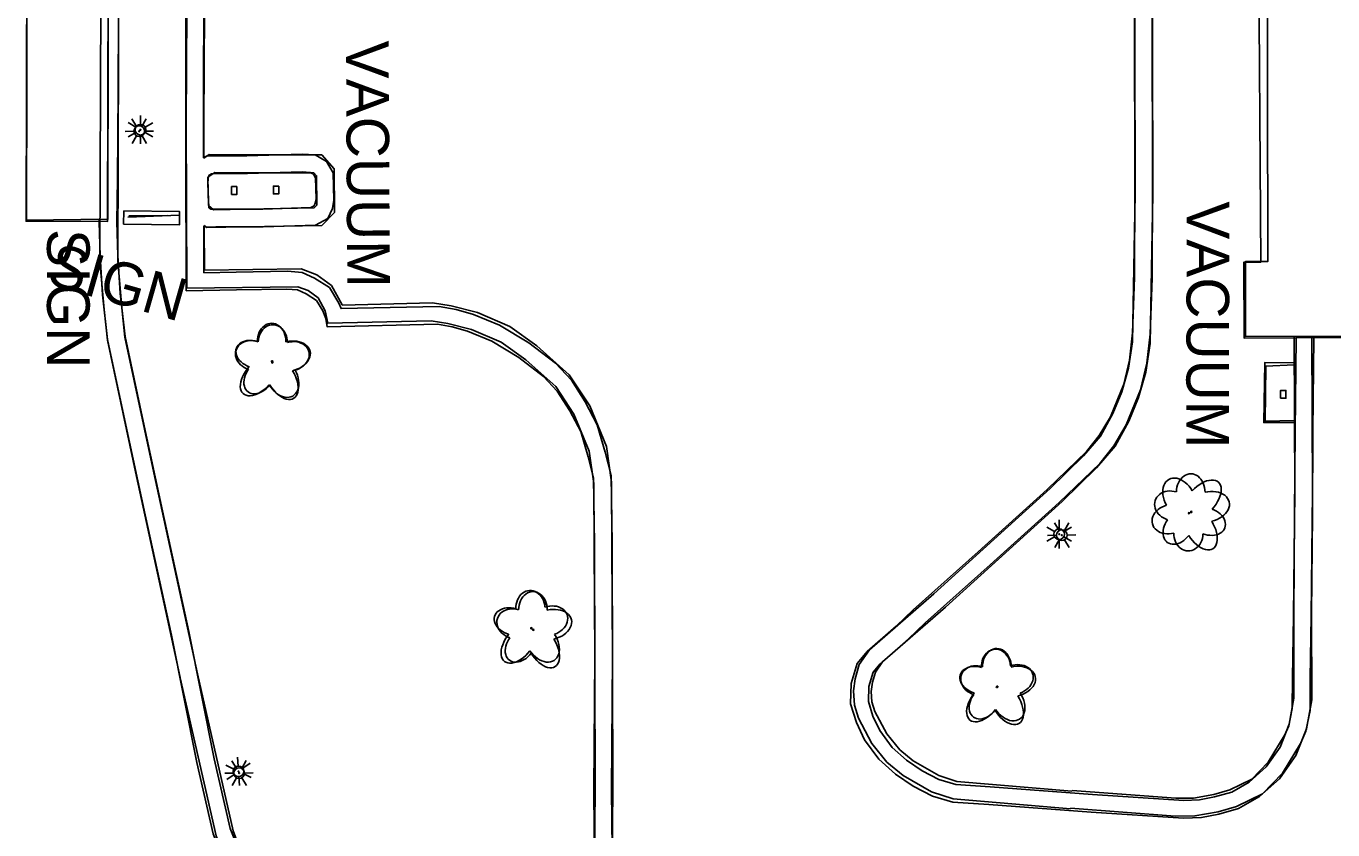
# Model space of a CAD drawing. Extents: x 588843 to 2552415, y 180129 to 269402.
# Drawn here: x 594400.3 to 594584.3, y 184654.1 to 184767.3 of the extents above; entities that cross this region are included whole.
import ezdxf

# ---------------------------------------------------------------- set-up
doc = ezdxf.new("R2010")
doc.units = 0
for name, color, linetype in [('Default', 7, 'Continuous'), ('E_AREA', 7, 'Continuous'), ('E_BLD', 7, 'Continuous'), ('E_BLD_Dash', 7, 'Continuous'), ('E_BLD_HvyDash', 7, 'Continuous'), ('E_BLD_Text', 7, 'Continuous'), ('E_BLD_Vacuum', 7, 'Continuous'), ('E_DWY', 7, 'Continuous'), ('E_LAND_Vegetation', 7, 'Continuous'), ('E_LTG', 7, 'Continuous'), ('E_PATH_Sidewalk', 7, 'Continuous'), ('E_SGN', 7, 'Continuous'), ('E_SGN_Text', 7, 'Continuous')]:
    doc.layers.add(name, color=color, linetype=linetype)

# ---------------------------------------------------------------- blocks, each defined once
blk = doc.blocks.new('SIGN')
at = {"layer": 'Default'}
blk.add_text('SIGN', height=12, dxfattribs=at).set_placement((-18.55, -6))
blk = doc.blocks.new('LPOL')
at = {"layer": 'Default'}
for p, q in [((-4, 0), (-1.5, 0)), ((-0.75, 1.3), (-2, 3.46)), ((0.75, 1.3), (2, 3.46)), ((1.5, 0), (4, 0)), ((-2, -3.46), (-0.75, -1.3)), ((2, -3.46), (0.75, -1.3))]:
    blk.add_line(p, q, dxfattribs=at)
for radius in [1.5, 1.5, 1.5, 0.125]:
    blk.add_circle((0, 0), radius, dxfattribs=at)
blk = doc.blocks.new('DTRE')
at = {"layer": 'Default'}
blk.add_circle((-0.18, 0), 0.183, dxfattribs=at)
for centre, major_axis, ratio in [((-1.87, 5.32), (1.36, -4.98), 0.782863), ((4.06, 2.74), (-5.27, -2.93), 0.691916), ((-5.87, 0.15), (4.93, -0.12), 0.832022), ((3.54, -3.71), (-5.01, 4.58), 0.560249), ((-2.49, -5.24), (1.8, 4.86), 0.716896)]:
    blk.add_ellipse(centre, major_axis=major_axis, ratio=ratio, start_param=1.570796, end_param=4.712389, dxfattribs=at)
blk = doc.blocks.new('VACO')
at = {"layer": 'E_BLD_Vacuum'}
blk.add_lwpolyline([(0, 1.5), (0, 0), (2.2, 0), (2.2, 1.5), (0, 1.5)], close=True, dxfattribs=at)
blk = doc.blocks.new('VAC')
at = {"layer": 'E_BLD_Text'}
blk.add_text('VACUUM', height=12, dxfattribs=at).set_placement((-33.33, -6))
blk = doc.blocks.new('LPOL_4')
at = {"layer": 'E_LTG'}
for p, q in [((-13.1, 0), (-4.9, 0)), ((-2.5, 4.3), (-6.6, 11.4)), ((2.5, 4.3), (6.6, 11.4)), ((4.9, 0), (13.1, 0)), ((-6.6, -11.4), (-2.5, -4.3)), ((6.6, -11.4), (2.5, -4.3))]:
    blk.add_line(p, q, dxfattribs=at)
for radius in [4.92, 4.92, 4.92, 0.41]:
    blk.add_circle((0, 0), radius, dxfattribs=at)
blk = doc.blocks.new('DTRE_4')
at = {"layer": 'E_LAND_Vegetation'}
blk.add_circle((-0.6, 0), 0.601, dxfattribs=at)
for centre, major_axis, ratio in [((-6.1, 17.5), (4.5, -16.3), 0.782863), ((13.3, 9), (-17.3, -9.6), 0.691916), ((-19.3, 0.5), (16.2, -0.4), 0.832022), ((11.6, -12.2), (-16.4, 15), 0.560249), ((-8.2, -17.2), (5.9, 15.9), 0.716896)]:
    blk.add_ellipse(centre, major_axis=major_axis, ratio=ratio, start_param=1.570796, end_param=4.712389, dxfattribs=at)
blk = doc.blocks.new('SIGN_3')
at = {"layer": 'E_SGN'}
blk.add_text('SIGN', height=39.37, dxfattribs=at).set_placement((-56.1, -19.7))

msp = doc.modelspace()

# ---------------------------------------------------------------- linework, layer by layer
at = {"layer": 'E_AREA'}
msp.add_lwpolyline([(594414.04, 184741.25), (594421.91, 184741.15), (594421.89, 184739.31), (594414.02, 184739.41)], close=True, dxfattribs=at)
msp.add_lwpolyline([(594579.05, 184711.46), (594574.62, 184711.46), (594574.77, 184719.92), (594579.13, 184719.86)], dxfattribs=at)
at = {"layer": 'E_BLD'}
msp.add_lwpolyline([(594608.14, 184723.58), (594571.85, 184723.33), (594571.78, 184734.03), (594574.21, 184734.05), (594573.89, 184781.74), (594571.61, 184781.72), (594571.54, 184792.23), (594601.99, 184792.44)], dxfattribs=at)
msp.add_lwpolyline([(594571.85, 184792.25), (594623.79, 184792.33), (594623.8, 184781.84), (594620.3, 184781.83), (594620.37, 184735.63), (594623.84, 184735.63), (594623.86, 184723.66), (594572.06, 184723.57), (594572.05, 184734.14), (594575.19, 184734.15), (594575.11, 184783.48), (594571.86, 184783.48)], close=True, dxfattribs=at)
at = {"layer": 'E_BLD_Dash'}
msp.add_lwpolyline([(594400.82, 184942.87), (594400.29, 184739.8), (594411.76, 184739.77), (594412.3, 184942.83)], close=True, dxfattribs=at)
at = {"layer": 'E_BLD_HvyDash'}
msp.add_lwpolyline([(594412.17, 184942.93), (594411.81, 184740.07), (594400.36, 184739.94), (594400.8, 184943.06), (594412.17, 184942.93)], close=True, dxfattribs=at)
at = {"layer": 'E_DWY'}
for points in [[(594421.96, 184675.59), (594415.82, 184703.87), (594411.73, 184723.08), (594411.26, 184727.36), (594410.68, 184734.11), (594410.96, 184807.45), (594410.92, 184870.64), (594411.16, 184901.91), (594411.17, 184939.88)], [(594424.41, 184676.12), (594418.27, 184704.4), (594414.2, 184723.48), (594413.75, 184727.6), (594413.18, 184734.21), (594413.46, 184807.45), (594413.42, 184870.63), (594413.66, 184901.89), (594413.67, 184939.88)], [(594447.77, 184915.17), (594448.18, 184897.65), (594448.19, 184895.9), (594447.53, 184894.66), (594446.24, 184893.39), (594445.15, 184892.78), (594441.01, 184892.63), (594423.19, 184892.62), (594423.1, 184870.83), (594423.02, 184855.19), (594423.02, 184838.7), (594422.95, 184807.7), (594422.8, 184779.99), (594422.79, 184749.18), (594422.83, 184730.02), (594429.93, 184730.14)], [(594450.27, 184915.23), (594450.68, 184897.69), (594450.7, 184895.29), (594449.56, 184893.15), (594447.76, 184891.37), (594445.84, 184890.3), (594441.06, 184890.13), (594425.68, 184890.12), (594425.6, 184870.82), (594425.52, 184855.18), (594425.52, 184838.7), (594425.45, 184807.69), (594425.3, 184779.99), (594425.29, 184749.18), (594425.29, 184748.72)], [(594425.33, 184748.66), (594425.31, 184753.72), (594425.45, 184777.31), (594425.48, 184799.41), (594425.47, 184820.54), (594425.6, 184851.34), (594425.7, 184865.36), (594425.84, 184889.86), (594440.33, 184889.96), (594445.07, 184890.02), (594447.12, 184890.68), (594448.91, 184892.09), (594450.28, 184894.21), (594450.81, 184896.05), (594450.4, 184915.27)], [(594413.61, 184904.03), (594413.83, 184876.2), (594413.68, 184831.02), (594413.36, 184779.01), (594413.27, 184758.12), (594413.16, 184745.67)], [(594480.38, 184678.45), (594480.29, 184693.97), (594480.25, 184702.88), (594479.6, 184707.44), (594477.45, 184712.65), (594474.89, 184716.54), (594470.69, 184720.3), (594467.18, 184722.78), (594463.03, 184724.57), (594459.67, 184725.43), (594457.35, 184725.79), (594442.77, 184725.45), (594442.43, 184727.18), (594441.4, 184729.04), (594440.03, 184730.04), (594438.57, 184730.59), (594422.92, 184730.39), (594422.81, 184753.72), (594422.95, 184777.32), (594422.98, 184799.41), (594422.97, 184820.54), (594423.1, 184851.35), (594423.2, 184865.37)], [(594544.47, 184702.12), (594549.24, 184706.8), (594551.61, 184709.57), (594553.35, 184712.76), (594554.6, 184715.8), (594555.55, 184719.12), (594556.13, 184722.81), (594556.5, 184743.59), (594556.45, 184764.47), (594556.3, 184797.59), (594556.33, 184817.04)], [(594546.22, 184700.34), (594551.06, 184705.1), (594553.67, 184708.14), (594555.61, 184711.68), (594556.96, 184714.98), (594557.99, 184718.57), (594558.63, 184722.59), (594559, 184743.58), (594558.95, 184764.48), (594558.8, 184797.59), (594558.83, 184817.04)], [(594556.38, 184768.7), (594556.43, 184744.56), (594556.38, 184731.89), (594556.13, 184724.08), (594555.69, 184720.25), (594554.88, 184716.86), (594553.01, 184712.28), (594551.41, 184709.63), (594549.65, 184707.39), (594544.11, 184702.04), (594534.39, 184693.28), (594525.23, 184685.1), (594522.85, 184682.83)], [(594558.88, 184768.7), (594558.93, 184744.56), (594558.88, 184731.84), (594558.62, 184723.89), (594558.15, 184719.81), (594557.27, 184716.09), (594555.25, 184711.16), (594553.47, 184708.2), (594551.51, 184705.71), (594545.81, 184700.21), (594536.06, 184691.42), (594526.93, 184683.26), (594524.57, 184681.02)], [(594425.29, 184748.72), (594425.71, 184748.95), (594428.09, 184749), (594431.39, 184749)], [(594425.33, 184748.66), (594426.05, 184749.18), (594430.53, 184749.13)], [(594430.53, 184749.13), (594441.92, 184749.14), (594443.68, 184747.16), (594443.72, 184741.05), (594441.92, 184739.2), (594425.72, 184738.9), (594425.38, 184739.21)], [(594431.39, 184749), (594439.19, 184749.23), (594441.02, 184749.14), (594442.61, 184748.22), (594443.51, 184746.61), (594443.62, 184742.75), (594443.43, 184741.59), (594442.76, 184740.19), (594441.05, 184739.24), (594433.7, 184738.99)], [(594433.61, 184741.49), (594426.99, 184741.49), (594426.31, 184741.49), (594426.03, 184741.7), (594425.87, 184745.13), (594425.92, 184745.79), (594425.99, 184746.04), (594426.06, 184746.29), (594426.38, 184746.47), (594428.15, 184746.5), (594431.47, 184746.5)], [(594430.51, 184746.63), (594440.81, 184746.62), (594441.19, 184746.2), (594441.21, 184742.06), (594440.85, 184741.68), (594426.66, 184741.42), (594425.97, 184742.03), (594425.89, 184745.98), (594426.85, 184746.67), (594430.51, 184746.63)], [(594431.46, 184746.5), (594439.16, 184746.73), (594440.3, 184746.67), (594440.76, 184746.41), (594441.03, 184745.92), (594441.12, 184742.93), (594441.02, 184742.35), (594440.85, 184741.99), (594440.37, 184741.72), (594433.61, 184741.49)], [(594413.16, 184745.76), (594413.06, 184739.72), (594413.22, 184735), (594413.55, 184729.65), (594414.24, 184723.57), (594416.79, 184711.65), (594419.51, 184699.02)], [(594410.57, 184740.06), (594410.56, 184739.73), (594410.72, 184734.88), (594411.06, 184729.43), (594411.77, 184723.16), (594414.34, 184711.12), (594417.07, 184698.49)], [(594433.61, 184738.99), (594427, 184738.99), (594425.47, 184738.97), (594425.31, 184739.1)], [(594425.31, 184739.1), (594425.33, 184732.56), (594429.89, 184732.64)], [(594482.88, 184678.47), (594482.79, 184693.99), (594482.75, 184703.06), (594482.03, 184708.1), (594479.67, 184713.83), (594476.79, 184718.19), (594472.24, 184722.26), (594468.4, 184724.97), (594463.84, 184726.94), (594460.17, 184727.88), (594457.52, 184728.3), (594444.82, 184728), (594444.81, 184728.05), (594443.31, 184730.74), (594441.24, 184732.25), (594439.02, 184733.09), (594425.41, 184732.92), (594425.38, 184739.21)], [(594429.89, 184732.64), (594437.11, 184732.76), (594439.18, 184732.59), (594440.91, 184731.79), (594443.01, 184730.46), (594444.33, 184728.29), (594444.65, 184727.5), (594458.45, 184727.82), (594460.86, 184727.37), (594463.28, 184726.67), (594466.98, 184725.17), (594471.11, 184722.67), (594474.83, 184719.84), (594477.08, 184717.42), (594479.04, 184714.38), (594480.73, 184711.16), (594481.84, 184707.32), (594482.71, 184704), (594482.83, 184694.45)], [(594429.93, 184730.14), (594437.03, 184730.25), (594438.53, 184730.13), (594439.71, 184729.59), (594441.18, 184728.66), (594442.09, 184727.17), (594442.51, 184726.13), (594442.68, 184724.95), (594458.25, 184725.31), (594460.29, 184724.93), (594462.46, 184724.31), (594465.86, 184722.93), (594469.7, 184720.6), (594473.14, 184717.97), (594475.1, 184715.88), (594476.87, 184713.12), (594478.4, 184710.22), (594479.43, 184706.65), (594480.21, 184703.67), (594480.33, 184694.42)], [(594578.89, 184723.58), (594578.97, 184701.72), (594578.79, 184684.26), (594578.64, 184675.5), (594578.63, 184671.2), (594578.15, 184668.78), (594577.55, 184667.41)], [(594578.85, 184684.64), (594578.96, 184698.46), (594579.04, 184710.32), (594579.16, 184723.38)], [(594581.39, 184723.59), (594581.47, 184701.71), (594581.29, 184684.23), (594581.14, 184675.48), (594581.13, 184670.95), (594580.54, 184668.02), (594579.84, 184666.41)], [(594581.35, 184684.62), (594581.46, 184698.44), (594581.54, 184710.3), (594581.66, 184723.4)], [(594547.38, 184657.11), (594530.87, 184658.5), (594527.83, 184659.5), (594523.81, 184661.79), (594521.54, 184663.66), (594519.42, 184666.3), (594517.54, 184669.84), (594516.95, 184671.7), (594516.82, 184673.71), (594517.04, 184675.42), (594517.61, 184677.43), (594519.06, 184679.47), (594528.13, 184687.36), (594544.54, 184702.19)], [(594423.21, 184682.07), (594419.51, 184699.02)], [(594547.59, 184659.61), (594531.37, 184660.97), (594528.84, 184661.8), (594525.23, 184663.85), (594523.33, 184665.42), (594521.52, 184667.68), (594519.85, 184670.82), (594519.42, 184672.17), (594519.33, 184673.63), (594519.49, 184674.92), (594519.9, 184676.33), (594520.93, 184677.78), (594529.79, 184685.48), (594546.22, 184700.34)], [(594420.77, 184681.55), (594417.07, 184698.49)], [(594482.83, 184694.42), (594482.92, 184659.67), (594482.71, 184636.24), (594482.31, 184632.89), (594481.78, 184630.62), (594480.58, 184627.84), (594478.42, 184625.82), (594475.9, 184623.95), (594473.46, 184623.13), (594469.07, 184622.62), (594458.61, 184624.11), (594452.88, 184625.43), (594448.95, 184627.22), (594443.75, 184630.02), (594437.8, 184635.22), (594433.19, 184640.96), (594429.19, 184647.4), (594427.04, 184653.28), (594421.97, 184675.56)], [(594480.33, 184694.42), (594480.42, 184659.68), (594480.21, 184636.4), (594479.84, 184633.33), (594479.39, 184631.41), (594478.49, 184629.31), (594476.81, 184627.74), (594474.73, 184626.19), (594472.92, 184625.58), (594469.1, 184625.14), (594459.07, 184626.57), (594453.69, 184627.81), (594450.06, 184629.46), (594445.18, 184632.08), (594439.62, 184636.95), (594435.24, 184642.4), (594431.45, 184648.5), (594429.44, 184654), (594424.41, 184676.12)], [(594581.35, 184684.62), (594581.36, 184672.44), (594580.61, 184668.34), (594579.11, 184664.59), (594576.83, 184661.34), (594574.03, 184658.82), (594571.07, 184657.14), (594568.27, 184656.37), (594565.83, 184655.86), (594563.3, 184655.79), (594550.31, 184656.63), (594535.89, 184657.72), (594530.81, 184658.06), (594527.93, 184658.87), (594525.21, 184660.28), (594522.72, 184661.99), (594520.41, 184664.07), (594518.39, 184666.83), (594517.23, 184669.24), (594516.42, 184671.87), (594516.48, 184674.74), (594517.36, 184677.54), (594518.77, 184679.23), (594522.85, 184682.83)], [(594578.85, 184684.64), (594578.86, 184672.67), (594578.19, 184669.03), (594576.9, 184665.79), (594574.95, 184663.01), (594572.56, 184660.86), (594570.11, 184659.47), (594567.68, 184658.8), (594565.54, 184658.35), (594563.34, 184658.29), (594550.49, 184659.13), (594536.06, 184660.22), (594531.23, 184660.54), (594528.85, 184661.21), (594526.5, 184662.43), (594524.27, 184663.96), (594522.28, 184665.75), (594520.54, 184668.12), (594519.57, 184670.16), (594518.93, 184672.22), (594518.98, 184674.33), (594519.6, 184676.32), (594520.58, 184677.5), (594524.57, 184681.02)], [(594480.38, 184678.45), (594480.24, 184659.73), (594480.41, 184643.07), (594480.16, 184633.74), (594479.44, 184630.73), (594477.86, 184628.48), (594475.46, 184626.59), (594473.53, 184625.67), (594471.03, 184625.21), (594468.6, 184625.2), (594462.25, 184625.86), (594457.94, 184626.57), (594453.83, 184627.78), (594449.72, 184629.28), (594446.03, 184631.41), (594442.52, 184633.96), (594439.84, 184636.43), (594436.51, 184640.28), (594433.07, 184645.31), (594430.94, 184649.51), (594429.04, 184654.33), (594426.75, 184664.14), (594423.21, 184682.07)], [(594482.88, 184678.47), (594482.74, 184659.75), (594482.91, 184643.05), (594482.66, 184633.41), (594481.76, 184629.69), (594479.69, 184626.74), (594476.79, 184624.45), (594474.31, 184623.27), (594471.26, 184622.72), (594468.48, 184622.7), (594461.92, 184623.38), (594457.38, 184624.13), (594453.05, 184625.41), (594448.66, 184627.01), (594444.67, 184629.31), (594440.93, 184632.02), (594438.05, 184634.69), (594434.53, 184638.75), (594430.91, 184644.03), (594428.65, 184648.48), (594426.64, 184653.58), (594424.31, 184663.61), (594420.77, 184681.55)], [(594577.63, 184667.59), (594575.25, 184663.67), (594572.92, 184661.26), (594569.84, 184659.79), (594567.59, 184659.1), (594564.69, 184658.6), (594562.23, 184658.59), (594547.6, 184659.7)], [(594579.77, 184666.3), (594577.24, 184662.13), (594574.41, 184659.2), (594570.75, 184657.45), (594568.18, 184656.66), (594564.91, 184656.1), (594562.14, 184656.09), (594547.41, 184657.21)]]:
    msp.add_lwpolyline(points, dxfattribs=at)
at = {"layer": 'E_PATH_Sidewalk'}
msp.add_lwpolyline([(594578.9, 184719.57), (594574.92, 184719.42), (594574.8, 184711.67), (594578.93, 184711.75)], dxfattribs=at)
at = {"layer": 'E_SGN'}
msp.add_line((594421.87, 184740.65), (594414.62, 184740.37), dxfattribs=at)
msp.add_lwpolyline([(594414.75, 184740.55), (594420.13, 184740.61)], dxfattribs=at)

# ---------------------------------------------------------------- block references
at = {"layer": 'E_BLD_Text', "xscale": 0.49999999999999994}
for p, yscale, rotation in [((594448.43, 184748.55), 0.4999999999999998, -89.6710262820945), ((594566.73, 184725.95), 0.4999999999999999, -90.11621958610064)]:
    msp.add_blockref('VAC', p, dxfattribs=dict(at, yscale=yscale, rotation=rotation))
at = {"layer": 'E_BLD_Vacuum', "yscale": 0.4999999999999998}
for p, xscale, rotation in [((594429.23, 184744.67), 0.49999999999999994, -89.6710262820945), ((594435.11, 184744.74), 0.49999999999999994, -89.6710262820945), ((594577.72, 184714.88), 0.49999999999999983, 89.914494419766)]:
    msp.add_blockref('VACO', p, dxfattribs=dict(at, xscale=xscale, rotation=rotation))
at = {"layer": 'E_LAND_Vegetation'}
for name, p, xscale, yscale, rotation in [('DTRE_4', (594435.02, 184720.04), 0.1524003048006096, 0.1524003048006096, -15.969778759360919), ('DTRE', (594434.97, 184719.84), 0.49999999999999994, 0.4999999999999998, -89.6710262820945), ('DTRE_4', (594564.48, 184698.86), 0.1524003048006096, 0.1524003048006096, -15.969778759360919), ('DTRE', (594564.08, 184698.8), 0.49999999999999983, 0.4999999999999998, 89.914494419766), ('DTRE_4', (594471.83, 184682.27), 0.1524003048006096, 0.1524003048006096, -15.969778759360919), ('DTRE', (594471.47, 184682.43), 0.49999999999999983, 0.4999999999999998, -85.64095942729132), ('DTRE_4', (594537.17, 184674.27), 0.1524003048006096, 0.1524003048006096, -15.969778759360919), ('DTRE', (594537.04, 184674.17), 0.49999999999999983, 0.4999999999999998, -85.64095942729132)]:
    msp.add_blockref(name, p, dxfattribs=dict(at, xscale=xscale, yscale=yscale, rotation=rotation))
at = {"layer": 'E_LTG'}
for name, p, xscale, yscale, rotation in [('LPOL_4', (594416.22, 184752.47), 0.15240030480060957, 0.15240030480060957, 0.8014450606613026), ('LPOL', (594416.39, 184752.68), 0.4999999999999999, 0.49999999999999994, -90.39935623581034), ('LPOL', (594545.8, 184695.76), 0.49999999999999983, 0.4999999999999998, 89.914494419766), ('LPOL_4', (594546.16, 184695.62), 0.15240030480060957, 0.15240030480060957, 0.8014450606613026), ('LPOL_4', (594430.29, 184662.13), 0.15240030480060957, 0.15240030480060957, 0.8014450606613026), ('LPOL', (594430.2, 184662.38), 0.49999999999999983, 0.4999999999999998, -85.64095942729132)]:
    msp.add_blockref(name, p, dxfattribs=dict(at, xscale=xscale, yscale=yscale, rotation=rotation))
at = {"layer": 'E_SGN_Text'}
for name, p, xscale, yscale, rotation in [('SIGN', (594406.23, 184729.43), 0.49999999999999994, 0.5, -90.03098035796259), ('SIGN_3', (594412, 184731.59), 0.1524003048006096, 0.1524003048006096, -15.969778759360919)]:
    msp.add_blockref(name, p, dxfattribs=dict(at, xscale=xscale, yscale=yscale, rotation=rotation))

doc.saveas('drawing.dxf')
